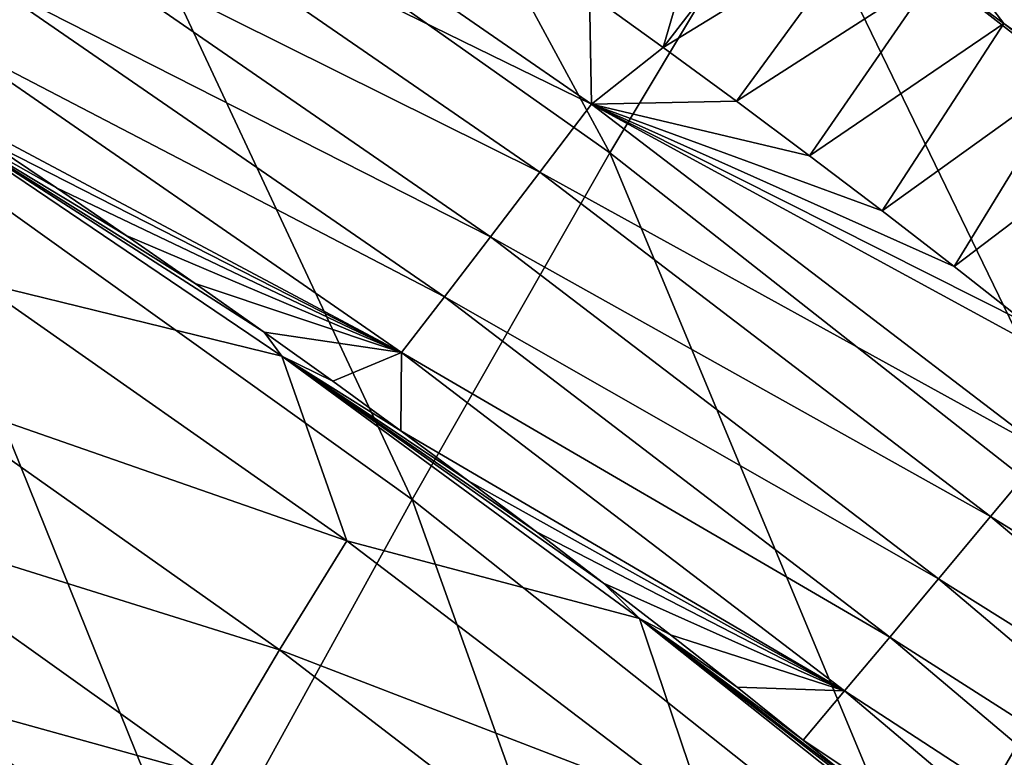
# Model space of a CAD drawing. Header units: millimetres. Extents: x -300 to 300, y -500 to 500.
# Tile 972 of 988: x 180 to 193, y 438 to 448. Entities that reach past the tile are written whole.
import ezdxf

# ---------------------------------------------------------------- set-up
doc = ezdxf.new("R2010")
doc.units = ezdxf.units.MM
doc.header["$LTSCALE"] = 81.481481
for name, color, linetype in [('19', 7, 'CONTINUOUS'), ('21', 7, 'CONTINUOUS'), ('23', 7, 'CONTINUOUS'), ('26', 7, 'CONTINUOUS'), ('32', 7, 'CONTINUOUS')]:
    doc.layers.add(name, color=color, linetype=linetype)

msp = doc.modelspace()

# ---------------------------------------------------------------- linework, layer by layer
at = {"layer": '19', "color": 7, "linetype": 'CONTINUOUS'}
for points in [[(180.295, 450.966, 26.1), (172.902, 455.655, 26.21), (177.746, 446.39, 30.599), (180.295, 450.966, 26.1)], [(187.407, 445.941, 25.988), (182.577, 454.854, 21.321), (180.295, 450.966, 26.1), (187.407, 445.941, 25.988)], [(189.746, 449.852, 21.228), (182.577, 454.854, 21.321), (187.407, 445.941, 25.988), (189.746, 449.852, 21.228)], [(196.633, 444.503, 21.133), (191.797, 453.07, 16.182), (189.746, 449.852, 21.228), (196.633, 444.503, 21.133)], [(198.721, 447.755, 16.11), (191.797, 453.07, 16.182), (196.633, 444.503, 21.133), (198.721, 447.755, 16.11)], [(184.788, 441.354, 30.469), (180.295, 450.966, 26.1), (177.746, 446.39, 30.599), (184.788, 441.354, 30.469)], [(187.407, 445.941, 25.988), (180.295, 450.966, 26.1), (184.788, 441.354, 30.469), (187.407, 445.941, 25.988)], [(194.242, 440.572, 25.872), (189.746, 449.852, 21.228), (187.407, 445.941, 25.988), (194.242, 440.572, 25.872)], [(196.633, 444.503, 21.133), (189.746, 449.852, 21.228), (194.242, 440.572, 25.872), (196.633, 444.503, 21.133)], [(181.899, 436.108, 34.681), (177.746, 446.39, 30.599), (174.941, 441.141, 34.825), (181.899, 436.108, 34.681)], [(184.788, 441.354, 30.469), (177.746, 446.39, 30.599), (181.899, 436.108, 34.681), (184.788, 441.354, 30.469)], [(191.559, 435.978, 30.336), (187.407, 445.941, 25.988), (184.788, 441.354, 30.469), (191.559, 435.978, 30.336)], [(194.242, 440.572, 25.872), (187.407, 445.941, 25.988), (191.559, 435.978, 30.336), (194.242, 440.572, 25.872)], [(188.592, 430.737, 34.533), (184.788, 441.354, 30.469), (181.899, 436.108, 34.681), (188.592, 430.737, 34.533)], [(191.559, 435.978, 30.336), (184.788, 441.354, 30.469), (188.592, 430.737, 34.533), (191.559, 435.978, 30.336)], [(181.899, 436.108, 34.681), (174.941, 441.141, 34.825), (178.75, 430.217, 38.631), (181.899, 436.108, 34.681)], [(198.063, 430.253, 30.201), (194.242, 440.572, 25.872), (191.559, 435.978, 30.336), (198.063, 430.253, 30.201)]]:
    msp.add_3dface(points, dxfattribs=at)
at = {"layer": '21', "color": 7, "linetype": 'CONTINUOUS'}
for points in [[(183.066, 443.25, 8.746), (179.028, 444.239, 10.794), (178.187, 446.547, 8.878), (183.066, 443.25, 8.746)], [(183.066, 443.25, 8.746), (178.187, 446.547, 8.878), (182.831, 443.567, 8.572), (183.066, 443.25, 8.746)], [(182.831, 443.567, 8.572), (178.187, 446.547, 8.878), (181.919, 444.211, 8.584), (182.831, 443.567, 8.572)], [(181.919, 444.211, 8.584), (178.187, 446.547, 8.878), (181.003, 444.847, 8.596), (181.919, 444.211, 8.584)], [(181.003, 444.847, 8.596), (178.187, 446.547, 8.878), (180.082, 445.477, 8.609), (181.003, 444.847, 8.596)], [(180.082, 445.477, 8.609), (178.187, 446.547, 8.878), (179.157, 446.1, 8.622), (180.082, 445.477, 8.609)], [(183.924, 440.807, 10.67), (178.138, 442.823, 12.752), (179.028, 444.239, 10.794), (183.924, 440.807, 10.67)], [(183.924, 440.807, 10.67), (179.028, 444.239, 10.794), (183.066, 443.25, 8.746), (183.924, 440.807, 10.67)], [(183.738, 442.917, 8.56), (183.066, 443.25, 8.746), (182.831, 443.567, 8.572), (183.738, 442.917, 8.56)], [(187.799, 439.777, 8.625), (183.924, 440.807, 10.67), (183.066, 443.25, 8.746), (187.799, 439.777, 8.625)], [(187.799, 439.777, 8.625), (183.066, 443.25, 8.746), (187.324, 440.246, 8.516), (187.799, 439.777, 8.625)], [(187.324, 440.246, 8.516), (183.066, 443.25, 8.746), (186.434, 440.924, 8.526), (187.324, 440.246, 8.516)], [(186.434, 440.924, 8.526), (183.066, 443.25, 8.746), (185.54, 441.596, 8.537), (186.434, 440.924, 8.526)], [(185.54, 441.596, 8.537), (183.066, 443.25, 8.746), (184.641, 442.26, 8.549), (185.54, 441.596, 8.537)], [(184.641, 442.26, 8.549), (183.066, 443.25, 8.746), (183.738, 442.917, 8.56), (184.641, 442.26, 8.549)], [(183.032, 439.362, 12.632), (177.171, 441.198, 14.705), (178.138, 442.823, 12.752), (183.032, 439.362, 12.632)], [(183.032, 439.362, 12.632), (178.138, 442.823, 12.752), (183.924, 440.807, 10.67), (183.032, 439.362, 12.632)], [(182.059, 437.711, 14.589), (176.122, 439.36, 16.65), (177.171, 441.198, 14.705), (182.059, 437.711, 14.589)], [(182.059, 437.711, 14.589), (177.171, 441.198, 14.705), (183.032, 439.362, 12.632), (182.059, 437.711, 14.589)], [(188.672, 437.194, 10.556), (183.032, 439.362, 12.632), (183.924, 440.807, 10.67), (188.672, 437.194, 10.556)], [(188.672, 437.194, 10.556), (183.924, 440.807, 10.67), (187.799, 439.777, 8.625), (188.672, 437.194, 10.556)], [(188.209, 439.561, 8.505), (187.799, 439.777, 8.625), (187.324, 440.246, 8.516), (188.209, 439.561, 8.505)], [(192.389, 436.127, 8.516), (188.672, 437.194, 10.556), (187.799, 439.777, 8.625), (192.389, 436.127, 8.516)], [(192.389, 436.127, 8.516), (187.799, 439.777, 8.625), (191.706, 436.749, 8.467), (192.389, 436.127, 8.516)], [(191.706, 436.749, 8.467), (187.799, 439.777, 8.625), (190.839, 437.463, 8.476), (191.706, 436.749, 8.467)], [(190.839, 437.463, 8.476), (187.799, 439.777, 8.625), (189.967, 438.169, 8.486), (190.839, 437.463, 8.476)], [(189.967, 438.169, 8.486), (187.799, 439.777, 8.625), (189.09, 438.869, 8.495), (189.967, 438.169, 8.486)], [(189.09, 438.869, 8.495), (187.799, 439.777, 8.625), (188.209, 439.561, 8.505), (189.09, 438.869, 8.495)], [(181.002, 435.849, 16.536), (174.99, 437.304, 18.583), (176.122, 439.36, 16.65), (181.002, 435.849, 16.536)], [(181.002, 435.849, 16.536), (176.122, 439.36, 16.65), (182.059, 437.711, 14.589), (181.002, 435.849, 16.536)], [(187.779, 435.72, 12.521), (182.059, 437.711, 14.589), (183.032, 439.362, 12.632), (187.779, 435.72, 12.521)], [(187.779, 435.72, 12.521), (183.032, 439.362, 12.632), (188.672, 437.194, 10.556), (187.779, 435.72, 12.521)]]:
    msp.add_3dface(points, dxfattribs=at)
at = {"layer": '23', "color": 7, "linetype": 'CONTINUOUS'}
for points in [[(188.114, 447.337, 2.808), (187.139, 448.043, 2.806), (188.972, 450.293, 1.07), (188.114, 447.337, 2.808)], [(189.892, 449.642, 1.068), (188.114, 447.337, 2.808), (188.972, 450.293, 1.07), (189.892, 449.642, 1.068)], [(190.806, 448.985, 1.066), (188.114, 447.337, 2.808), (189.892, 449.642, 1.068), (190.806, 448.985, 1.066)], [(189.084, 446.623, 2.81), (188.114, 447.337, 2.808), (190.806, 448.985, 1.066), (189.084, 446.623, 2.81)], [(191.716, 448.321, 1.064), (189.084, 446.623, 2.81), (190.806, 448.985, 1.066), (191.716, 448.321, 1.064)], [(190.049, 445.902, 2.812), (189.084, 446.623, 2.81), (191.716, 448.321, 1.064), (190.049, 445.902, 2.812)], [(192.62, 447.651, 1.062), (190.049, 445.902, 2.812), (191.716, 448.321, 1.064), (192.62, 447.651, 1.062)], [(191.009, 445.173, 2.814), (190.049, 445.902, 2.812), (192.62, 447.651, 1.062), (191.009, 445.173, 2.814)], [(193.519, 446.975, 1.06), (191.009, 445.173, 2.814), (192.62, 447.651, 1.062), (193.519, 446.975, 1.06)], [(191.964, 444.436, 2.816), (191.009, 445.173, 2.814), (193.519, 446.975, 1.06), (191.964, 444.436, 2.816)], [(194.413, 446.292, 1.058), (191.964, 444.436, 2.816), (193.519, 446.975, 1.06), (194.413, 446.292, 1.058)], [(192.914, 443.691, 2.817), (191.964, 444.436, 2.816), (194.413, 446.292, 1.058), (192.914, 443.691, 2.817)]]:
    msp.add_3dface(points, dxfattribs=at)
at = {"layer": '26', "color": 7, "linetype": 'CONTINUOUS'}
for points in [[(180.962, 450.868, 3.561), (187.165, 446.586, 3.562), (180.314, 449.936, 4.429), (180.962, 450.868, 3.561)], [(180.962, 450.868, 3.561), (187.139, 448.043, 2.806), (187.165, 446.586, 3.562), (180.962, 450.868, 3.561)], [(180.314, 449.936, 4.429), (186.478, 445.684, 4.414), (179.701, 449.056, 5.378), (180.314, 449.936, 4.429)], [(180.314, 449.936, 4.429), (187.165, 446.586, 3.562), (186.478, 445.684, 4.414), (180.314, 449.936, 4.429)], [(179.701, 449.056, 5.378), (185.827, 444.831, 5.347), (179.126, 448.235, 6.401), (179.701, 449.056, 5.378)], [(179.701, 449.056, 5.378), (186.478, 445.684, 4.414), (185.827, 444.831, 5.347), (179.701, 449.056, 5.378)], [(179.126, 448.235, 6.401), (185.216, 444.034, 6.354), (178.595, 447.479, 7.491), (179.126, 448.235, 6.401)], [(179.126, 448.235, 6.401), (185.827, 444.831, 5.347), (185.216, 444.034, 6.354), (179.126, 448.235, 6.401)], [(187.139, 448.043, 2.806), (188.114, 447.337, 2.808), (187.165, 446.586, 3.562), (187.139, 448.043, 2.806)], [(178.228, 446.716, 8.635), (178.595, 447.479, 7.491), (184.65, 443.298, 7.426), (178.228, 446.716, 8.635)], [(178.595, 447.479, 7.491), (185.216, 444.034, 6.354), (184.65, 443.298, 7.426), (178.595, 447.479, 7.491)], [(188.114, 447.337, 2.808), (189.084, 446.623, 2.81), (187.165, 446.586, 3.562), (188.114, 447.337, 2.808)], [(179.157, 446.1, 8.622), (178.228, 446.716, 8.635), (184.65, 443.298, 7.426), (179.157, 446.1, 8.622)], [(187.165, 446.586, 3.562), (193.173, 441.995, 3.562), (186.478, 445.684, 4.414), (187.165, 446.586, 3.562)], [(189.084, 446.623, 2.81), (190.049, 445.902, 2.812), (187.165, 446.586, 3.562), (189.084, 446.623, 2.81)], [(190.049, 445.902, 2.812), (191.009, 445.173, 2.814), (187.165, 446.586, 3.562), (190.049, 445.902, 2.812)], [(191.009, 445.173, 2.814), (191.964, 444.436, 2.816), (187.165, 446.586, 3.562), (191.009, 445.173, 2.814)], [(191.964, 444.436, 2.816), (192.914, 443.691, 2.817), (187.165, 446.586, 3.562), (191.964, 444.436, 2.816)], [(192.914, 443.691, 2.817), (193.858, 442.939, 2.819), (187.165, 446.586, 3.562), (192.914, 443.691, 2.817)], [(187.165, 446.586, 3.562), (193.858, 442.939, 2.819), (193.173, 441.995, 3.562), (187.165, 446.586, 3.562)], [(180.082, 445.477, 8.609), (179.157, 446.1, 8.622), (184.65, 443.298, 7.426), (180.082, 445.477, 8.609)], [(186.478, 445.684, 4.414), (192.447, 441.126, 4.401), (185.827, 444.831, 5.347), (186.478, 445.684, 4.414)], [(186.478, 445.684, 4.414), (193.173, 441.995, 3.562), (192.447, 441.126, 4.401), (186.478, 445.684, 4.414)], [(181.003, 444.847, 8.596), (180.082, 445.477, 8.609), (184.65, 443.298, 7.426), (181.003, 444.847, 8.596)], [(181.919, 444.211, 8.584), (181.003, 444.847, 8.596), (184.65, 443.298, 7.426), (181.919, 444.211, 8.584)], [(185.827, 444.831, 5.347), (191.758, 440.302, 5.32), (185.216, 444.034, 6.354), (185.827, 444.831, 5.347)], [(185.827, 444.831, 5.347), (192.447, 441.126, 4.401), (191.758, 440.302, 5.32), (185.827, 444.831, 5.347)], [(182.831, 443.567, 8.572), (181.919, 444.211, 8.584), (184.65, 443.298, 7.426), (182.831, 443.567, 8.572)], [(185.216, 444.034, 6.354), (191.112, 439.532, 6.313), (184.65, 443.298, 7.426), (185.216, 444.034, 6.354)], [(185.216, 444.034, 6.354), (191.758, 440.302, 5.32), (191.112, 439.532, 6.313), (185.216, 444.034, 6.354)], [(183.738, 442.917, 8.56), (182.831, 443.567, 8.572), (184.65, 443.298, 7.426), (183.738, 442.917, 8.56)], [(184.641, 442.26, 8.549), (183.738, 442.917, 8.56), (184.65, 443.298, 7.426), (184.641, 442.26, 8.549)], [(184.641, 442.26, 8.549), (184.65, 443.298, 7.426), (190.513, 438.819, 7.372), (184.641, 442.26, 8.549)], [(184.65, 443.298, 7.426), (191.112, 439.532, 6.313), (190.513, 438.819, 7.372), (184.65, 443.298, 7.426)], [(185.54, 441.596, 8.537), (184.641, 442.26, 8.549), (190.513, 438.819, 7.372), (185.54, 441.596, 8.537)], [(193.173, 441.995, 3.562), (198.98, 437.087, 3.561), (192.447, 441.126, 4.401), (193.173, 441.995, 3.562)], [(186.434, 440.924, 8.526), (185.54, 441.596, 8.537), (190.513, 438.819, 7.372), (186.434, 440.924, 8.526)], [(192.447, 441.126, 4.401), (198.216, 436.252, 4.39), (191.758, 440.302, 5.32), (192.447, 441.126, 4.401)], [(192.447, 441.126, 4.401), (198.98, 437.087, 3.561), (198.216, 436.252, 4.39), (192.447, 441.126, 4.401)], [(187.324, 440.246, 8.516), (186.434, 440.924, 8.526), (190.513, 438.819, 7.372), (187.324, 440.246, 8.516)], [(191.758, 440.302, 5.32), (197.492, 435.459, 5.299), (191.112, 439.532, 6.313), (191.758, 440.302, 5.32)], [(191.758, 440.302, 5.32), (198.216, 436.252, 4.39), (197.492, 435.459, 5.299), (191.758, 440.302, 5.32)], [(188.209, 439.561, 8.505), (187.324, 440.246, 8.516), (190.513, 438.819, 7.372), (188.209, 439.561, 8.505)], [(189.09, 438.869, 8.495), (188.209, 439.561, 8.505), (190.513, 438.819, 7.372), (189.09, 438.869, 8.495)], [(191.112, 439.532, 6.313), (196.811, 434.717, 6.28), (190.513, 438.819, 7.372), (191.112, 439.532, 6.313)], [(191.112, 439.532, 6.313), (197.492, 435.459, 5.299), (196.811, 434.717, 6.28), (191.112, 439.532, 6.313)], [(189.967, 438.169, 8.486), (189.09, 438.869, 8.495), (190.513, 438.819, 7.372), (189.967, 438.169, 8.486)], [(189.967, 438.169, 8.486), (190.513, 438.819, 7.372), (196.18, 434.03, 7.328), (189.967, 438.169, 8.486)], [(190.513, 438.819, 7.372), (196.811, 434.717, 6.28), (196.18, 434.03, 7.328), (190.513, 438.819, 7.372)], [(190.839, 437.463, 8.476), (189.967, 438.169, 8.486), (196.18, 434.03, 7.328), (190.839, 437.463, 8.476)]]:
    msp.add_3dface(points, dxfattribs=at)
at = {"layer": '32', "color": 7, "linetype": 'CONTINUOUS'}
for points in [[(198.84, 444.924, 0.515), (192.571, 449.35, 0.564), (192.784, 449.639, 0.516), (198.84, 444.924, 0.515)], [(198.615, 444.649, 0.562), (192.36, 449.065, 0.645), (192.571, 449.35, 0.564), (198.615, 444.649, 0.562)], [(198.615, 444.649, 0.562), (192.571, 449.35, 0.564), (198.84, 444.924, 0.515), (198.615, 444.649, 0.562)], [(198.392, 444.378, 0.642), (192.154, 448.787, 0.758), (192.36, 449.065, 0.645), (198.392, 444.378, 0.642)], [(198.392, 444.378, 0.642), (192.36, 449.065, 0.645), (198.615, 444.649, 0.562), (198.392, 444.378, 0.642)], [(198.175, 444.113, 0.752), (191.956, 448.52, 0.901), (192.154, 448.787, 0.758), (198.175, 444.113, 0.752)], [(198.175, 444.113, 0.752), (192.154, 448.787, 0.758), (198.392, 444.378, 0.642), (198.175, 444.113, 0.752)], [(192.62, 447.651, 1.062), (191.716, 448.321, 1.064), (191.956, 448.52, 0.901), (192.62, 447.651, 1.062)], [(197.966, 443.858, 0.892), (192.62, 447.651, 1.062), (191.956, 448.52, 0.901), (197.966, 443.858, 0.892)], [(197.966, 443.858, 0.892), (191.956, 448.52, 0.901), (198.175, 444.113, 0.752), (197.966, 443.858, 0.892)], [(193.519, 446.975, 1.06), (192.62, 447.651, 1.062), (197.966, 443.858, 0.892), (193.519, 446.975, 1.06)]]:
    msp.add_3dface(points, dxfattribs=at)

doc.saveas('drawing.dxf')
